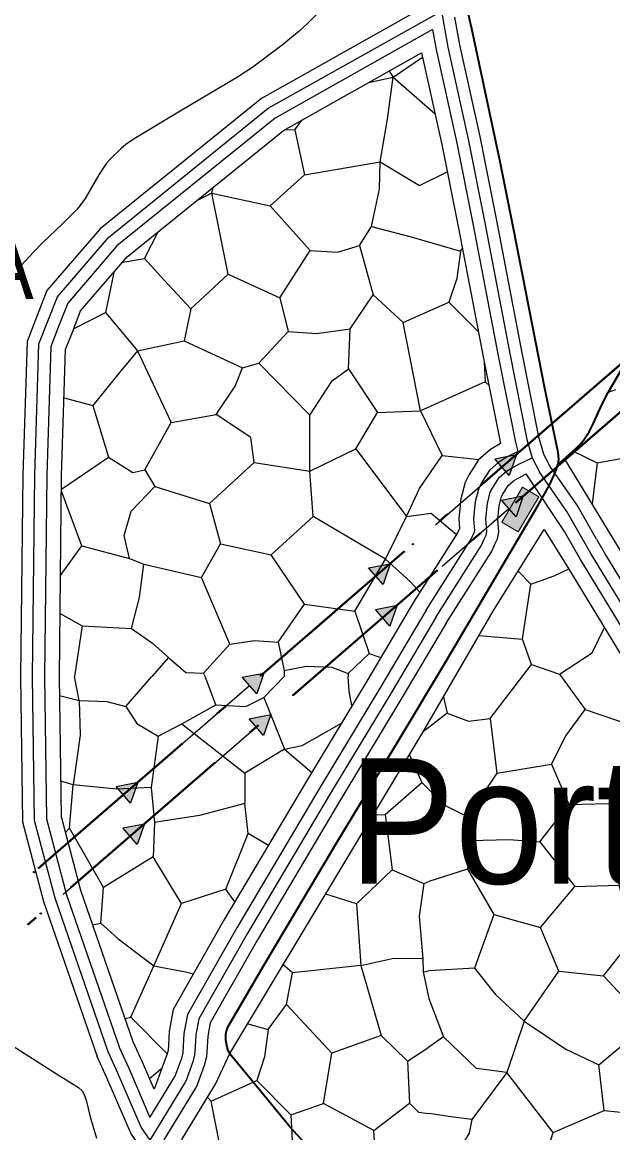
# Model space of a CAD drawing. Extents: x -64005 to -55000, y -89025 to -80000.
# Drawn here: x -61851 to -61356, y -83101 to -82170 of the extents above; entities that cross this region are included whole.
import ezdxf
from ezdxf.enums import TextEntityAlignment as Align

# ---------------------------------------------------------------- set-up
doc = ezdxf.new("R2010")
doc.units = 0
doc.header["$LTSCALE"] = 32
doc.linetypes.add('DOT_DASHED', pattern=[7.7, 5, -1.2, 0.3, -1.2])
doc.linetypes.add('LONG_DASHED', pattern=[7.5, 6, -1.5])
for name, color, linetype, lineweight in [('18', 7, 'Continuous', 25), ('19', 7, 'Continuous', 25), ('39', 7, 'LONG_DASHED', 25), ('6', 7, 'Continuous', 25), ('7', 7, 'Continuous', 13), ('8', 7, 'Continuous', 25)]:
    doc.layers.add(name, color=color, linetype=linetype, lineweight=lineweight)
doc.layers.add('36', color=7, linetype='Continuous')
doc.layers.add('46', color=7, linetype='Continuous')

msp = doc.modelspace()

# ---------------------------------------------------------------- hatches: boundary and pattern name
at = {"layer": '18'}
for points in [[(-61454.55, -82536.2), (-61436.38, -82532.71), (-61442.44, -82550.19)], [(-61448.86, -82570.95), (-61430.69, -82567.46), (-61436.75, -82584.94)], [(-61560.41, -82627.81), (-61542.24, -82624.32), (-61548.3, -82641.8)], [(-61554.72, -82662.57), (-61536.55, -82659.08), (-61542.61, -82676.56)], [(-61666.27, -82719.43), (-61648.1, -82715.94), (-61654.16, -82733.42)], [(-61660.58, -82754.19), (-61642.41, -82750.7), (-61648.47, -82768.18)], [(-61772.13, -82811.05), (-61753.96, -82807.56), (-61760.02, -82825.04)], [(-61766.44, -82845.8), (-61748.27, -82842.32), (-61754.33, -82859.79)]]:
    msp.add_hatch(color=256, dxfattribs=at).paths.add_polyline_path(points)
at = {"layer": '7'}
msp.add_hatch(color=256, dxfattribs=at).paths.add_polyline_path([(-61435.02, -82597.53), (-61417.7, -82568.28), (-61431.46, -82560.13), (-61448.78, -82589.38)])

# ---------------------------------------------------------------- linework, layer by layer
at = {"layer": '18'}
for p, q in [((-61398.57, -82499.99), (-61342.63, -82451.58)), ((-61392.89, -82534.74), (-61336.95, -82486.33)), ((-61504.43, -82591.6), (-61448.49, -82543.19)), ((-61498.75, -82626.36), (-61442.81, -82577.95)), ((-61610.29, -82683.22), (-61554.35, -82634.81)), ((-61604.61, -82717.98), (-61548.67, -82669.57)), ((-61716.15, -82774.84), (-61660.21, -82726.42)), ((-61710.47, -82809.6), (-61654.53, -82761.18)), ((-61822.02, -82866.45), (-61766.08, -82818.04)), ((-61816.33, -82901.21), (-61760.39, -82852.8))]:
    msp.add_line(p, q, dxfattribs=at)
at = {"layer": '18', "linetype": 'DOT_DASHED', "lineweight": 40}
for points in [[(-62477.87, -83403.87), (-62367.98, -83378.64), (-62216.73, -83247.74), (-62089.34, -83137.49), (-61996.3, -83056.97), (-61098.84, -82280.26), (-60868.7, -82080.1), (-60312.19, -81596.09), (-60219.71, -81521.05), (-59047.52, -80569.92), (-58561.43, -80162.65), (-58367.89, -80000.48)], [(-62504.64, -83341.78), (-62247.39, -83226.15), (-62239.3, -83222.48), (-62226.91, -83216.87), (-62023.78, -83041.07), (-61118.5, -82257.6), (-60888.39, -82057.46), (-60331.49, -81573.12), (-59784.07, -81124.16), (-59559.17, -80826.16), (-59559.05, -80755.05), (-59556.19, -80635.98), (-59694.59, -80228.4), (-59810.95, -80144.91), (-59929.04, -80078.55)]]:
    msp.add_lwpolyline(points, dxfattribs=at)
at = {"layer": '18'}
for points in [[(-61454.55, -82536.2), (-61436.38, -82532.71), (-61442.44, -82550.19)], [(-61448.86, -82570.95), (-61430.69, -82567.46), (-61436.75, -82584.94)], [(-61560.41, -82627.81), (-61542.24, -82624.32), (-61548.3, -82641.8)], [(-61554.72, -82662.57), (-61536.55, -82659.08), (-61542.61, -82676.56)], [(-61666.27, -82719.43), (-61648.1, -82715.94), (-61654.16, -82733.42)], [(-61660.58, -82754.19), (-61642.41, -82750.7), (-61648.47, -82768.18)], [(-61772.13, -82811.05), (-61753.96, -82807.56), (-61760.02, -82825.04)], [(-61766.44, -82845.8), (-61748.27, -82842.32), (-61754.33, -82859.79)]]:
    msp.add_lwpolyline(points, close=True, dxfattribs=at)
for centre in [(-61417.48, -82516.35), (-61411.79, -82551.1), (-61523.34, -82607.96), (-61517.65, -82642.72), (-61629.2, -82699.58), (-61623.51, -82734.34), (-61735.06, -82791.2), (-61729.37, -82825.96), (-61840.92, -82882.81), (-61835.23, -82917.57)]:
    msp.add_circle(centre, 0.5, dxfattribs=at)
at = {"layer": '19'}
for p, q in [((-61560.34, -82220.92), (-61539.66, -82216.34)), ((-61691.69, -82313.72), (-61690.68, -82308.71)), ((-61807.65, -82427.33), (-61781.06, -82413.73)), ((-61353.48, -82478.5), (-61359.57, -82480.62)), ((-61815.65, -82485.14), (-61791.62, -82491.72)), ((-61817.82, -82561.9), (-61778.42, -82534.9)), ((-61368.9, -82539.74), (-61373.07, -82574.11)), ((-61546.33, -82620.38), (-61528.74, -82584.68)), ((-61800.4, -82676.33), (-61806.81, -82718.73)), ((-61559.98, -82699.69), (-61550.19, -82702.91)), ((-61509.96, -82761.57), (-61514.08, -82764.56)), ((-61630.79, -82779.9), (-61608.11, -82799.22)), ((-61644.42, -82860.41), (-61661.41, -82850.51)), ((-61566.99, -82961.1), (-61624.22, -82967.27)), ((-61514.6, -82966.56), (-61509.96, -82965.64)), ((-61759.79, -83004.54), (-61729.2, -83035.14)), ((-61744.12, -83055.82), (-61733.64, -83047.22))]:
    msp.add_line(p, q, dxfattribs=at)
for points in [[(-61396.21, -82536.08), (-61386.67, -82527.75), (-61382.45, -82523.52), (-61379.96, -82520.43), (-61375.61, -82513.74), (-61371.87, -82506.55), (-61365.11, -82491.57), (-61359.61, -82480.69), (-61295.09, -82369.38), (-61232.81, -82264.84), (-61185.49, -82186.5), (-61160.13, -82143.38), (-61124.33, -82084.48), (-61089.4, -82025.88), (-61067.59, -81988.75), (-60905.76, -82270.09)], [(-61808.16, -82428.64), (-61801.76, -82412.25), (-61762.67, -82366.89), (-61631.68, -82261.03), (-61515.97, -82195.98)], [(-61543.16, -82211.26), (-61539.66, -82216.34), (-61515.2, -82199.49)], [(-61515.97, -82195.98), (-61499.03, -82272.84), (-61484.98, -82342.81), (-61464.09, -82452.26), (-61449.9, -82523.44)], [(-61622.12, -82260.4), (-61614.2, -82298.3), (-61550.79, -82287.28), (-61544.62, -82251.6), (-61539.66, -82216.34), (-61504.69, -82247.17)], [(-61630.17, -82260.18), (-61622.12, -82260.4), (-61616.24, -82252.35)], [(-61609.35, -82361.74), (-61586.45, -82363.07), (-61567.96, -82357.34), (-61557.83, -82341.48), (-61551.22, -82310.19), (-61550.79, -82287.28)], [(-61550.79, -82287.28), (-61517.76, -82307.11), (-61494.45, -82295.62)], [(-61691.69, -82313.72), (-61642.82, -82324.29), (-61614.2, -82298.3)], [(-61748.25, -82368.36), (-61731.76, -82386.41), (-61709.3, -82410.64), (-61678.05, -82381.57), (-61691.69, -82313.72), (-61704.7, -82320.04)], [(-61678.05, -82381.57), (-61634.89, -82401.39), (-61609.35, -82361.74), (-61642.82, -82324.29)], [(-61766.51, -82371.34), (-61748.25, -82368.36), (-61736.8, -82345.98)], [(-61557.83, -82341.48), (-61524.8, -82350.29), (-61483.41, -82362.19), (-61481.72, -82359.87)], [(-61567.96, -82357.34), (-61556.48, -82398.76), (-61531.39, -82422.11), (-61493.08, -82404.92)], [(-61483.41, -82362.19), (-61486.47, -82385.1), (-61493.08, -82404.92), (-61468.42, -82429.59)], [(-61774.09, -82380.14), (-61781.06, -82413.73), (-61754.2, -82445.89), (-61715.01, -82437.52)], [(-61634.89, -82401.39), (-61627.83, -82429.59), (-61604.04, -82431.36), (-61575.86, -82427.39), (-61556.48, -82398.76)], [(-61709.3, -82410.64), (-61715.01, -82437.52), (-61666.13, -82459.99), (-61652.48, -82456.03), (-61627.83, -82429.59)], [(-61577.19, -82460.88), (-61552.96, -82497.45), (-61516.85, -82496.12), (-61531.39, -82422.11)], [(-61757.71, -83025.11), (-61801.7, -82898.15), (-61817.95, -82836.38), (-61819.62, -82719.2), (-61817.69, -82550.37), (-61814.38, -82444.56), (-61808.16, -82428.64)], [(-61609.76, -82499.65), (-61590.83, -82471.01), (-61577.19, -82460.88), (-61575.86, -82427.39)], [(-61754.2, -82445.89), (-61769.18, -82463.96), (-61791.62, -82491.72), (-61778.42, -82534.9), (-61758.16, -82547.67), (-61748.03, -82545.47), (-61726.02, -82505.82)], [(-61754.2, -82445.89), (-61726.02, -82505.82), (-61688.16, -82499.2), (-61672.3, -82475.4), (-61666.13, -82459.99)], [(-61656.45, -82539.3), (-61609.76, -82546.79), (-61609.76, -82499.65), (-61652.48, -82456.03)], [(-61463.45, -82455.46), (-61462.69, -82471.89), (-61459.64, -82474.59)], [(-61462.69, -82471.89), (-61516.85, -82496.12), (-61498.81, -82533.57), (-61467.69, -82536.78)], [(-61609.76, -82546.79), (-61571.02, -82527.84), (-61552.96, -82497.45)], [(-61748.03, -82545.47), (-61739.67, -82559.57), (-61693.88, -82573.67), (-61656.45, -82539.3), (-61659.09, -82518.59), (-61688.16, -82499.2)], [(-61449.9, -82523.44), (-61458.16, -82528.51), (-61468.18, -82537.2), (-61475.99, -82549.47), (-61479.56, -82556.15), (-61483.02, -82569.99), (-61484.73, -82586.38), (-61484.1, -82594.76), (-61485.86, -82598.43), (-61522.78, -82656.63)], [(-61571.02, -82527.84), (-61528.74, -82584.68), (-61517.74, -82561.32), (-61498.81, -82533.57)], [(-61389, -82529.78), (-61368.9, -82539.74), (-61348.89, -82535.95)], [(-61059.18, -83102.68), (-61144.1, -82959.58), (-61256.46, -82765.71), (-61396.21, -82536.08)], [(-61693.88, -82573.67), (-61684.42, -82607.59), (-61642.15, -82616.84), (-61606.92, -82584.67), (-61609.76, -82546.79)], [(-61818.65, -82634.12), (-61800.77, -82609.36), (-61817.84, -82563.35)], [(-61800.77, -82609.36), (-61760.77, -82619.95), (-61765.18, -82600.56), (-61759.46, -82580.29), (-61739.67, -82559.57)], [(-61528.74, -82584.68), (-61508.04, -82582.03), (-61486.67, -82599.7)], [(-61571.87, -82664.01), (-61546.33, -82620.38), (-61606.92, -82584.67)], [(-61378.33, -83533.55), (-61507.69, -83437.73), (-61580.79, -83369.55), (-61683.07, -83156.87), (-61708.19, -83119.82), (-61716.87, -83107), (-61716.87, -83107), (-61688.67, -83060.68), (-61676.65, -83035.05), (-61513.71, -82763.95), (-61455.68, -82663.42), (-61413.22, -82595.45), (-61393.32, -82627.4)], [(-61760.77, -82619.95), (-61748.89, -82624.78), (-61700.45, -82635.8), (-61684.42, -82607.59)], [(-61636.15, -82689.99), (-61614.14, -82658.28), (-61642.15, -82616.84)], [(-61819.01, -82665.95), (-61800.4, -82676.33), (-61759.01, -82678.54), (-61752.41, -82652.55), (-61748.89, -82624.78)], [(-61517.46, -82648.25), (-61525.19, -82639.33), (-61546.33, -82620.38)], [(-61435.1, -82630.47), (-61424.31, -82641.37), (-61404.95, -82634.32), (-61392.54, -82628.68)], [(-61393.32, -82627.4), (-61295.17, -82788.69), (-61182.91, -82982.35), (-61088.01, -83142.3)], [(-61697.5, -82718.73), (-61698.69, -82716), (-61676.66, -82691.76), (-61700.45, -82635.8)], [(-61467.79, -82684.4), (-61431.24, -82687.49), (-61424.31, -82641.37)], [(-61522.78, -82656.63), (-61561.15, -82721.41), (-61611.66, -82805.1), (-61681.62, -82923.21), (-61724.2, -82998), (-61727.64, -83016.58), (-61728.2, -83027.73), (-61728.54, -83032.47), (-61729.25, -83035.33), (-61740.19, -83064.95)], [(-61614.14, -82658.28), (-61571.87, -82664.01), (-61559.98, -82699.69), (-61577.59, -82716.43)], [(-61759.01, -82678.54), (-61741.4, -82690.89), (-61728.19, -82702.77), (-61742.05, -82718.73)], [(-61423.75, -82708.64), (-61400.41, -82717), (-61373.1, -82698.95), (-61362.61, -82677.86)], [(-61676.66, -82691.76), (-61655.97, -82688.68), (-61636.15, -82689.99), (-61631.3, -82713.79), (-61631.13, -82718.73)], [(-61494.64, -82749.61), (-61476.59, -82756.23), (-61458.53, -82754.02), (-61423.75, -82708.64), (-61431.24, -82687.49)], [(-61728.19, -82702.77), (-61713.65, -82715.56), (-61698.69, -82716)], [(-61631.3, -82713.79), (-61612.37, -82710.26), (-61591.23, -82711.15), (-61577.59, -82716.43), (-61577.44, -82718.73)], [(-61819.4, -82734.89), (-61803.03, -82739.04), (-61806.81, -82718.73)], [(-61803.03, -82739.04), (-61779.94, -82739.92), (-61763.97, -82743.92), (-61742.05, -82718.73)], [(-61763.97, -82743.92), (-61754.65, -82758.12), (-61736.89, -82768.78), (-61716.92, -82758.58), (-61688.5, -82742.59), (-61697.5, -82718.73)], [(-61688.5, -82742.59), (-61663.2, -82743.92), (-61648.1, -82736.37), (-61631.13, -82718.73)], [(-61574.31, -82743.21), (-61576.63, -82731.04), (-61577.44, -82718.73)], [(-61400.41, -82717), (-61378.84, -82746.53), (-61341.17, -82759.31)], [(-61803.03, -82739.04), (-61802.14, -82767.9), (-61807.91, -82809.65), (-61818.37, -82806.61)], [(-61648.1, -82736.37), (-61630.79, -82779.9), (-61664.08, -82799.88)], [(-61497.64, -82736.11), (-61494.64, -82749.61), (-61509.96, -82761.57)], [(-61452.81, -82799.84), (-61407.02, -82792.35), (-61395.13, -82768.55), (-61378.84, -82746.53)], [(-61716.92, -82758.58), (-61664.08, -82799.88), (-61664.08, -82825.2)], [(-61630.79, -82779.9), (-61616.14, -82776.79), (-61583.2, -82757.94)], [(-61458.53, -82754.02), (-61452.81, -82799.84), (-61477.48, -82836.41), (-61495.97, -82827.15), (-61509.96, -82813.47)], [(-61736.89, -82768.78), (-61742.66, -82811.87), (-61771.51, -82813.2), (-61807.91, -82809.65)], [(-61526.09, -82784.55), (-61515.79, -82807.78), (-61509.96, -82813.47)], [(-61407.02, -82792.35), (-61392.49, -82826.28), (-61348.02, -82824.96), (-61323.56, -82794.55)], [(-61814.46, -82849.63), (-61811.02, -82846.06), (-61807.91, -82809.65)], [(-61742.66, -82811.87), (-61740, -82841.18), (-61740.88, -82870.05), (-61782.6, -82895.81), (-61799.48, -82866.5), (-61811.02, -82846.06)], [(-61556.24, -82834.72), (-61546.61, -82834.64), (-61515.79, -82807.78)], [(-61680.06, -82897.13), (-61661.41, -82850.51), (-61664.08, -82825.2), (-61702.25, -82835.4), (-61740, -82841.18)], [(-61475.28, -82856.24), (-61442.69, -82855.37), (-61416.71, -82857.57), (-61392.49, -82826.28)], [(-61416.71, -82857.57), (-61387.64, -82895.02), (-61350.22, -82893.7), (-61340.08, -82876.52), (-61335.25, -82852.72), (-61348.02, -82824.96)], [(-61546.61, -82834.64), (-61540.56, -82880.91), (-61514.13, -82892.38), (-61509.96, -82890.8)], [(-61477.48, -82836.41), (-61475.28, -82856.24), (-61477.48, -82880.47), (-61509.96, -82890.8)], [(-61784.83, -82925.57), (-61770.63, -82938.44), (-61740.44, -82961.54), (-61717.36, -82909.13), (-61740.88, -82870.05)], [(-61540.56, -82880.91), (-61570.5, -82909.56), (-61596.3, -82901.37)], [(-61477.48, -82880.47), (-61455.46, -82918.37), (-61471.75, -82963.31), (-61509.96, -82965.64)], [(-61791.7, -82927.01), (-61784.83, -82925.57), (-61782.6, -82895.81)], [(-61672.47, -82907.76), (-61680.06, -82897.13), (-61717.36, -82909.13)], [(-61514.13, -82892.38), (-61518.1, -82919.69), (-61515.02, -82955.37), (-61514.6, -82966.56), (-61509.96, -82988.77)], [(-61455.46, -82918.37), (-61416.28, -82929.38), (-61387.64, -82895.02)], [(-61400.85, -82965.95), (-61363.43, -82969.92), (-61338.33, -82938.19), (-61350.22, -82893.7)], [(-61570.5, -82909.56), (-61566.99, -82961.1), (-61539.24, -82954.93), (-61515.02, -82955.37)], [(-61429.92, -83007.81), (-61400.85, -82965.95), (-61416.28, -82929.38)], [(-61764.49, -83005.53), (-61759.79, -83004.54), (-61740.44, -82961.54)], [(-61740.44, -82961.54), (-61713.8, -82966.43), (-61707.17, -82968.09)], [(-61661.56, -83009.95), (-61644.48, -83014.86), (-61629.07, -82993.7), (-61624.22, -82967.27), (-61631.88, -82960.56)], [(-61566.99, -82961.1), (-61549.81, -83019.71), (-61527.79, -83041.29), (-61509.96, -83029.56)], [(-61471.75, -82963.31), (-61454.13, -82985.34), (-61429.92, -83007.81), (-61444.45, -83050.98), (-61469.99, -83047.46), (-61497.73, -83021.03)], [(-61429.92, -83007.81), (-61395.13, -83031.15), (-61367.4, -83044.38), (-61331.72, -83014.41), (-61347.15, -82987.11), (-61363.43, -82969.92)], [(-61509.96, -82988.77), (-61497.73, -83021.03), (-61509.96, -83029.56)], [(-61549.81, -83019.71), (-61591.2, -83034.69), (-61629.07, -82993.7)], [(-61644.48, -83014.86), (-61647.54, -83037.77), (-61654.15, -83057.59), (-61625.53, -83086.22), (-61598.22, -83076.97)], [(-61740.19, -83064.95), (-61749.95, -83042.24), (-61757.71, -83025.11)], [(-61555.96, -83099.45), (-61598.22, -83076.97), (-61591.2, -83034.69)], [(-61527.79, -83041.29), (-61526.01, -83076.54), (-61518.53, -83084.03), (-61509.96, -83085.29)], [(-61405.71, -83101.19), (-61362.99, -83082.7), (-61367.4, -83044.38)], [(-61444.45, -83050.98), (-61473.94, -83090.18), (-61491.56, -83087.99), (-61509.96, -83085.29)], [(-61449.29, -83141.29), (-61426.84, -83136.01), (-61410.99, -83117.94), (-61405.71, -83101.19), (-61444.45, -83050.98)], [(-61362.99, -83082.7), (-61315.87, -83087.54), (-61281.08, -83054.51)], [(-61695.52, -83071.93), (-61692.46, -83074.78), (-61654.15, -83057.59)], [(-61688.29, -83149.17), (-61677.92, -83148.79), (-61692.46, -83074.78)], [(-61514.55, -83131.17), (-61532.17, -83137.33), (-61553.75, -83136.01), (-61555.96, -83099.45), (-61526.01, -83076.54)], [(-61625.53, -83086.22), (-61623.76, -83124.56), (-61597.34, -83147.92), (-61573.57, -83170.82)], [(-61473.94, -83090.18), (-61476.15, -83101.65), (-61495.52, -83133.35), (-61509.96, -83132.33)]]:
    msp.add_lwpolyline(points, dxfattribs=at)
at = {"layer": '39'}
for p, q in [((-61423.31, -82535.61), (-61416.8, -82547.84)), ((-61396.08, -82577.81), (-61416.8, -82547.84)), ((-61743.61, -83107.65), (-61714, -83059.01))]:
    msp.add_line(p, q, dxfattribs=at)
for points in [[(-61778.62, -83033.5), (-61823.24, -82904.71), (-61840.41, -82839.44), (-61842.12, -82719.24), (-61840.2, -82549.9), (-61836.75, -82439.99), (-61821.31, -82400.48), (-61778.39, -82350.67), (-61644.5, -82242.46), (-61499.4, -82160.88)], [(-61499.4, -82160.88), (-61494, -82191.12), (-61477.01, -82268.2), (-61462.9, -82338.48), (-61442, -82447.96), (-61427.63, -82520.08), (-61423.31, -82535.61)], [(-61503.77, -82668.68), (-61466.14, -82609.35), (-61463.21, -82603.22), (-61461.88, -82600.29), (-61461.34, -82597.36), (-61462.14, -82586.7), (-61460.81, -82573.9), (-61458.41, -82564.31), (-61456.55, -82560.84), (-61450.95, -82552.05), (-61444.82, -82546.72), (-61440.02, -82543.77), (-61434.42, -82540.84), (-61423.31, -82535.61)], [(-61374.08, -82615.73), (-61394.15, -82580.61), (-61396.08, -82577.81)], [(-61061.1, -83143.56), (-61163.5, -82970.97), (-61275.81, -82777.2), (-61374.08, -82615.73)], [(-61503.77, -82668.68), (-61541.84, -82732.96), (-61592.34, -82816.65), (-61662.16, -82934.51), (-61702.76, -83005.83), (-61705.24, -83019.2), (-61705.73, -83029.1), (-61706.23, -83036.03), (-61707.71, -83041.97), (-61714, -83059.01)], [(-61743.61, -83107.65), (-61750.98, -83096.78), (-61770.54, -83051.33), (-61778.62, -83033.5)]]:
    msp.add_lwpolyline(points, dxfattribs=at)
at = {"layer": '6', "lineweight": 35}
for points in [[(-61401.85, -82541.01), (-61386.67, -82527.75), (-61382.45, -82523.52), (-61379.96, -82520.43), (-61375.61, -82513.74), (-61371.87, -82506.55), (-61365.11, -82491.57), (-61359.61, -82480.69), (-61295.09, -82369.38), (-61232.81, -82264.84), (-61185.49, -82186.5), (-61160.13, -82143.38), (-61124.33, -82084.48), (-61089.4, -82025.88), (-61042.06, -81945.29)], [(-61478, -82158.83), (-61474.24, -82175.58), (-61450.48, -82287.13), (-61439.18, -82343.01), (-61412.96, -82477.23), (-61401.7, -82530.74), (-61401.31, -82536.91), (-61401.85, -82541.01)], [(-61327.81, -83370.15), (-61371.51, -83327.85), (-61491.25, -83220.55), (-61586.09, -83136.13), (-61604.7, -83119.12), (-61613.69, -83110.28), (-61626.39, -83096.3), (-61657.2, -83058.85), (-61675.69, -83036.56), (-61677.99, -83032.65), (-61678.97, -83029.74), (-61679.96, -83023.76), (-61679.94, -83018.58), (-61679.48, -83015.99), (-61678.06, -83012.37), (-61648, -82960.45), (-61587.02, -82858.06), (-61533.96, -82770.26), (-61495.19, -82705.4), (-61418.29, -82575.3), (-61408.88, -82558.29), (-61404.54, -82549.22), (-61402.53, -82543.81), (-61401.85, -82541.01)]]:
    msp.add_lwpolyline(points, dxfattribs=at)
at = {"layer": '7', "lineweight": 25}
for points in [[(-61601.87, -82161.52), (-61611.78, -82171.58), (-61618.57, -82177.8), (-61632.86, -82189.43), (-61657.48, -82208.03), (-61670.33, -82216.48), (-61718.21, -82244.94), (-61756.81, -82268.07), (-61763.76, -82272.79)], [(-61763.76, -82272.79), (-61768.11, -82276.33), (-61776.25, -82284.13), (-61780.01, -82288.52), (-61786.45, -82298.1), (-61798.06, -82318.13), (-61802.51, -82324.34), (-61804.99, -82327.24), (-61816.89, -82339.31), (-61833.35, -82354.94), (-61841.33, -82363.02), (-61851.67, -82374.21)], [(-61865.28, -83024.27), (-61821.89, -83051.88), (-61803.58, -83063.42), (-61800.62, -83066.31), (-61799.16, -83068.75), (-61797.1, -83074.12), (-61793.72, -83087.94), (-61788.38, -83105.92)]]:
    msp.add_lwpolyline(points, dxfattribs=at)
at = {"layer": '7'}
msp.add_lwpolyline([(-61435.02, -82597.53), (-61417.7, -82568.28), (-61431.46, -82560.13), (-61448.78, -82589.38)], close=True, dxfattribs=at)
at = {"layer": '8'}
for p, q in [((-61743.66, -83088.5), (-61723.06, -83054.65)), ((-61731.73, -83107.36), (-61704.94, -83063.36))]:
    msp.add_line(p, q, dxfattribs=at)
at = {"layer": '8', "linetype": 'LONG_DASHED'}
for points in [[(-61492.61, -82145.55), (-61650.28, -82234.27), (-61785.38, -82343.46), (-61830, -82395.25), (-61839.58, -82419.77), (-61846.7, -82437.95), (-61850.2, -82549.69), (-61852.12, -82719.25), (-61850.39, -82840.81), (-61832.81, -82907.62), (-61787.86, -83037.39)], [(-61506.77, -82176.47), (-61503.81, -82193.08), (-61486.8, -82270.26), (-61472.71, -82340.4), (-61451.82, -82449.87), (-61437.36, -82522.4), (-61435.2, -82530.15)], [(-61512.23, -82663.35), (-61474.9, -82604.5), (-61472.27, -82599), (-61471.49, -82597.27), (-61471.41, -82596.82), (-61472.18, -82586.56), (-61470.68, -82572.16), (-61467.81, -82560.68), (-61465.19, -82555.78), (-61458.61, -82545.45), (-61450.75, -82538.63), (-61444.96, -82535.07), (-61438.87, -82531.88), (-61435.2, -82530.15)], [(-61382.76, -82620.69), (-61396.11, -82597.34), (-61428.23, -82548.89)], [(-61073.06, -83143), (-61172.13, -82976.03), (-61284.41, -82782.31), (-61382.76, -82620.69)], [(-61512.23, -82663.35), (-61550.42, -82727.83), (-61600.92, -82811.52), (-61670.81, -82929.49), (-61712.28, -83002.35), (-61715.19, -83018.04), (-61715.72, -83028.49), (-61716.15, -83034.45), (-61717.29, -83039.02), (-61723.06, -83054.65)], [(-61349.04, -83550.95), (-61367.05, -83567.09), (-61389.27, -83566.24), (-61435.97, -83529.85), (-61528.39, -83462.87), (-61607.24, -83389.31), (-61648.94, -83305.9), (-61693.29, -83210.9), (-61711.36, -83173.09), (-61735.1, -83138.05), (-61759.79, -83101.6), (-61779.69, -83055.37), (-61787.86, -83037.39)]]:
    msp.add_lwpolyline(points, dxfattribs=at)
at = {"layer": '8'}
for points in [[(-61488.3, -82166.17), (-61484.19, -82189.16), (-61467.22, -82266.14), (-61453.09, -82336.56), (-61432.18, -82446.05), (-61417.9, -82517.76), (-61413.86, -82532.25)], [(-61506.77, -82176.47), (-61638.72, -82250.65), (-61771.4, -82357.88), (-61812.62, -82405.71), (-61819.8, -82424.09), (-61826.81, -82442.03), (-61830.2, -82550.1), (-61832.12, -82719.23), (-61830.43, -82838.08), (-61813.67, -82901.8), (-61769.47, -83029.36)], [(-61369.37, -82603.83), (-61385.68, -82575.28), (-61408.18, -82542.75), (-61413.86, -82532.25)], [(-61495.31, -82674.01), (-61457.38, -82614.2), (-61454.15, -82607.44), (-61452.27, -82603.31), (-61451.27, -82597.9), (-61452.1, -82586.84), (-61450.94, -82575.64), (-61449.01, -82567.94), (-61447.91, -82565.9), (-61443.29, -82558.65), (-61438.89, -82554.8), (-61435.08, -82552.47), (-61428.23, -82548.89)], [(-61369.37, -82603.83), (-61360.87, -82618.21), (-61267.21, -82772.09), (-61154.87, -82965.91), (-61060.25, -83125.4)], [(-61495.31, -82674.01), (-61533.26, -82738.09), (-61583.76, -82821.78), (-61653.51, -82939.53), (-61693.24, -83009.31), (-61695.29, -83020.36), (-61695.75, -83029.71), (-61696.32, -83037.61), (-61698.14, -83044.92), (-61704.94, -83063.36)], [(-61769.47, -83029.36), (-61769.4, -83029.62), (-61761.39, -83047.29), (-61743.66, -83088.5)]]:
    msp.add_lwpolyline(points, dxfattribs=at)

# ---------------------------------------------------------------- texts
at = {"layer": '36', "width": 0.9}
msp.add_text('MURTEIRA', height=55, dxfattribs=at).set_placement((-62013.95, -82402.39), align=Align.CENTER)
at = {"layer": '46', "width": 0.95}
msp.add_text('Porto Seixo', height=105, rotation=0.007, dxfattribs=at).set_placement((-61232.22, -82892.54), align=Align.CENTER)

doc.saveas('drawing.dxf')
